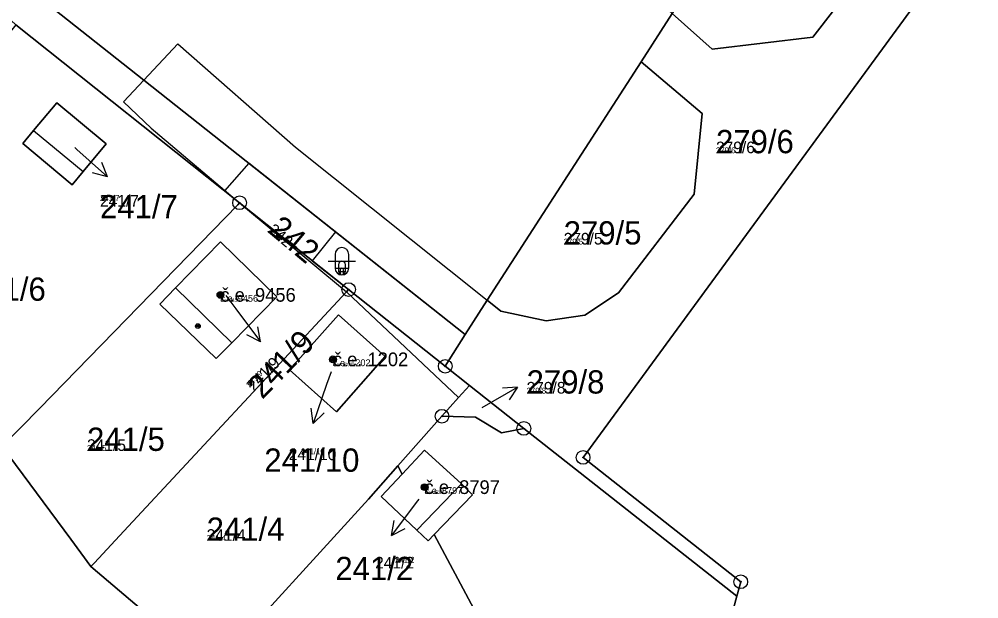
# Model space of a CAD drawing. Extents: x -759873 to -758487, y -975024 to -973516.
# Drawn here: x -759134.5 to -759064.4, y -974437.2 to -974394.8 of the extents above; entities that cross this region are included whole.
import ezdxf

# ---------------------------------------------------------------- set-up
doc = ezdxf.new("R2010")
doc.units = 0
for name, color, linetype in [('KAT_02_hranice parcel', 7, 'Continuous'), ('KAT_03_1000_st čísla parcelní', 7, 'Continuous'), ('KAT_03_1000_čísla parcelní', 7, 'Continuous'), ('KAT_03_1000_čísla popisná', 7, 'Continuous'), ('KAT_03_250_st čísla parcelní', 7, 'Continuous'), ('KAT_03_250_čísla parcelní', 7, 'Continuous'), ('KAT_03_250_čísla popisná', 7, 'Continuous'), ('KAT_03_500_st čísla parcelní', 7, 'Continuous'), ('KAT_03_500_čísla parcelní', 7, 'Continuous'), ('KAT_03_500_čísla popisná', 7, 'Continuous'), ('KAT_04_vnitřní kresba', 7, 'Continuous'), ('KAT_05_1000_značky kultur', 7, 'Continuous'), ('KAT_05_250_značky kultur', 7, 'Continuous'), ('KAT_05_500_značky kultur', 7, 'Continuous'), ('KAT_07_1000_značky budov', 7, 'Continuous'), ('KAT_07_250_značky budov', 7, 'Continuous'), ('KAT_07_500_značky budov', 7, 'Continuous'), ('KAT_10_věcná břemena', 7, 'Continuous'), ('KAT_11_značky bodu BP', 7, 'Continuous'), ('KAT_12_pomocná šipka', 7, 'Continuous'), ('KAT_14_plocha_budovy', 7, 'Continuous'), ('KAT_14_plocha_pozemek', 7, 'Continuous')]:
    doc.layers.add(name, color=color, linetype=linetype)

msp = doc.modelspace()

# ---------------------------------------------------------------- linework, layer by layer
at = {"layer": 'KAT_02_hranice parcel'}
for p, q in [((-759089.09, -974397.95), (-759086.82, -974394.42)), ((-759118.43, -974408.25), (-759134.79, -974395.25)), ((-759100.34, -974415.37), (-759089.09, -974397.95)), ((-759110.46, -974414.59), (-759118.43, -974408.25)), ((-759103.4, -974420.2), (-759110.46, -974414.59)), ((-759101.95, -974417.87), (-759100.34, -974415.37)), ((-759103.4, -974420.2), (-759101.95, -974417.87)), ((-759101.64, -974421.6), (-759103.4, -974420.2)), ((-759101.64, -974421.6), (-759097.66, -974424.74)), ((-759106.86, -974427.48), (-759103.64, -974423.85)), ((-759097.66, -974424.74), (-759082.1, -974437)), ((-759106.55, -974428.07), (-759106.86, -974427.48))]:
    msp.add_line(p, q, dxfattribs=at)
for points in [[(-759061.52, -974376.58), (-759058.24, -974378.96), (-759093.33, -974426.86), (-759081.81, -974435.94), (-759082.1, -974437)], [(-759101.95, -974417.87), (-759125.43, -974399.29), (-759132.98, -974393.31), (-759152.45, -974378.9)], [(-759086.82, -974394.42), (-759083.9, -974397.03), (-759076.55, -974396.16), (-759069.78, -974387.41)], [(-759100.34, -974415.37), (-759099.33, -974416.17), (-759096.02, -974416.88), (-759093.21, -974416.46), (-759090.74, -974414.83), (-759085.22, -974407.61), (-759084.64, -974401.73), (-759089.09, -974397.95)], [(-759128.18, -974403.94), (-759129.87, -974405.97), (-759130.67, -974406.93), (-759134.28, -974403.93), (-759133.49, -974402.97), (-759131.79, -974400.94), (-759128.18, -974403.94)], [(-759118.43, -974408.25), (-759118.57, -974408.39), (-759133.05, -974423.28), (-759135.77, -974426.07)], [(-759123.11, -974414.46), (-759119.82, -974411.11), (-759115.7, -974415.13), (-759118.99, -974418.48), (-759120.14, -974419.63), (-759124.27, -974415.65), (-759123.11, -974414.46)], [(-759110.46, -974414.59), (-759110.61, -974414.75), (-759127.21, -974432.58), (-759129.04, -974434.55), (-759129.3, -974434.83)], [(-759111.36, -974423.52), (-759114.79, -974420.46), (-759111.21, -974416.43), (-759107.79, -974419.48), (-759111.36, -974423.52)], [(-759103.64, -974423.85), (-759102.44, -974422.49), (-759101.64, -974421.6)], [(-759097.66, -974424.74), (-759099.28, -974425.06), (-759101.18, -974423.91), (-759103.64, -974423.85)], [(-759129.3, -974434.83), (-759130.77, -974432.84), (-759135.77, -974426.07)], [(-759104.2, -974432.49), (-759101.42, -974429.6), (-759102.22, -974428.79), (-759104.91, -974426.32), (-759106.55, -974428.07)], [(-759106.86, -974427.48), (-759109, -974429.9), (-759120.38, -974442.39)], [(-759106.55, -974428.07), (-759108.08, -974429.71), (-759105.49, -974432.18), (-759104.66, -974432.96), (-759104.2, -974432.49)], [(-759091.57, -974460.59), (-759090.77, -974457.77), (-759101.31, -974437.93), (-759104.2, -974432.49)], [(-759120.38, -974442.39), (-759121.83, -974441.16), (-759125.6, -974437.96), (-759129.3, -974434.83)], [(-759082.1, -974437), (-759088.9, -974462.24), (-759091.57, -974460.59)]]:
    msp.add_lwpolyline(points, dxfattribs=at)
at = {"layer": 'KAT_03_1000_čísla popisná'}
for centre in [(-759119.83, -974414.98), (-759111.61, -974419.69), (-759104.91, -974429.03)]:
    msp.add_circle(centre, 0.25, dxfattribs=at)
at = {"layer": 'KAT_03_250_čísla popisná'}
for centre in [(-759119.83, -974414.98), (-759111.61, -974419.69), (-759104.91, -974429.03)]:
    msp.add_circle(centre, 0.0625, dxfattribs=at)
at = {"layer": 'KAT_03_500_čísla popisná'}
for centre in [(-759119.83, -974414.98), (-759111.61, -974419.69), (-759104.91, -974429.03)]:
    msp.add_circle(centre, 0.125, dxfattribs=at)
at = {"layer": 'KAT_04_vnitřní kresba'}
for p, q in [((-759125.43, -974399.29), (-759122.95, -974396.64)), ((-759122.95, -974396.64), (-759114.34, -974404.18)), ((-759126.91, -974400.87), (-759125.43, -974399.29)), ((-759126.91, -974400.87), (-759124.9, -974402.79)), ((-759133.49, -974402.97), (-759129.87, -974405.97)), ((-759124.9, -974402.79), (-759118.43, -974408.25)), ((-759114.34, -974404.18), (-759100.34, -974415.37)), ((-759118.43, -974408.25), (-759110.61, -974414.75)), ((-759123.11, -974414.46), (-759118.99, -974418.48)), ((-759110.61, -974414.75), (-759102.44, -974422.49)), ((-759105.49, -974432.18), (-759102.22, -974428.79))]:
    msp.add_line(p, q, dxfattribs=at)
at = {"layer": 'KAT_05_1000_značky kultur'}
for p, q in [((-759111.451, -974412.021), (-759111.451, -974413.022)), ((-759110.449, -974413.022), (-759110.449, -974412.021)), ((-759111.951, -974412.521), (-759109.949, -974412.521))]:
    msp.add_line(p, q, dxfattribs=at)
for centre, start, end in [((-759110.95, -974412.021), 0, 180), ((-759110.95, -974413.021), 180, 359.98789)]:
    msp.add_arc(centre, 0.5, start, end, dxfattribs=at)
at = {"layer": 'KAT_05_250_značky kultur'}
for p, q in [((-759111.075, -974413.145), (-759111.075, -974413.395)), ((-759110.825, -974413.395), (-759110.825, -974413.145)), ((-759111.2, -974413.27), (-759110.7, -974413.27))]:
    msp.add_line(p, q, dxfattribs=at)
for centre, start, end in [((-759110.95, -974413.145), 0, 180), ((-759110.95, -974413.395), 180, 359.98789)]:
    msp.add_arc(centre, 0.125, start, end, dxfattribs=at)
at = {"layer": 'KAT_05_500_značky kultur'}
for p, q in [((-759111.451, -974413.02), (-759110.449, -974413.02)), ((-759111.201, -974412.77), (-759111.201, -974413.271)), ((-759110.699, -974413.271), (-759110.699, -974412.77))]:
    msp.add_line(p, q, dxfattribs=at)
for centre, start, end in [((-759110.95, -974412.77), 0, 180), ((-759110.95, -974413.27), 180, 359.98789)]:
    msp.add_arc(centre, 0.25, start, end, dxfattribs=at)
at = {"layer": 'KAT_07_1000_značky budov'}
for centre in [(-759119.837, -974414.979), (-759121.477, -974417.259), (-759111.617, -974419.689), (-759104.917, -974429.029)]:
    msp.add_circle(centre, 0.175, dxfattribs=at)
at = {"layer": 'KAT_07_250_značky budov'}
for centre in [(-759119.832, -974414.98), (-759121.472, -974417.26), (-759111.612, -974419.69), (-759104.912, -974429.03)]:
    msp.add_circle(centre, 0.0437, dxfattribs=at)
at = {"layer": 'KAT_07_500_značky budov'}
for centre in [(-759119.833, -974414.98), (-759121.473, -974417.26), (-759111.613, -974419.69), (-759104.913, -974429.03)]:
    msp.add_circle(centre, 0.0875, dxfattribs=at)
at = {"layer": 'KAT_10_věcná břemena'}
for points in [[(-759103.4, -974420.2), (-759101.95, -974417.87), (-759117.76, -974405.36), (-759119.53, -974407.38), (-759118.43, -974408.25), (-759110.46, -974414.59)], [(-759111.43, -974410.37), (-759113.12, -974412.48), (-759110.46, -974414.59), (-759103.4, -974420.2), (-759101.95, -974417.87)]]:
    msp.add_lwpolyline(points, close=True, dxfattribs=at)
at = {"layer": 'KAT_11_značky bodu BP'}
for centre, radius in [((-759118.43, -974408.25), 0.5), ((-759118.43, -974408.25), 0.0303), ((-759110.46, -974414.59), 0.5), ((-759110.46, -974414.59), 0.0303), ((-759103.4, -974420.2), 0.5), ((-759103.4, -974420.2), 0.0303), ((-759103.64, -974423.85), 0.5), ((-759103.64, -974423.85), 0.0303), ((-759097.66, -974424.74), 0.5), ((-759097.66, -974424.74), 0.0303), ((-759093.33, -974426.86), 0.5), ((-759093.33, -974426.86), 0.0303), ((-759081.81, -974435.94), 0.5), ((-759081.81, -974435.94), 0.0303)]:
    msp.add_circle(centre, radius, dxfattribs=at)
at = {"layer": 'KAT_12_pomocná šipka'}
for p, q in [((-759130.48, -974404.21), (-759130.32, -974404.35)), ((-759130.32, -974404.35), (-759128.09, -974406.358)), ((-759128.09, -974406.358), (-759128.499, -974405.316)), ((-759128.09, -974406.358), (-759129.169, -974406.06)), ((-759119.43, -974415.02), (-759118.7, -974416.01)), ((-759118.7, -974416.01), (-759116.894, -974418.407)), ((-759116.894, -974418.407), (-759117.097, -974417.306)), ((-759116.894, -974418.407), (-759117.897, -974417.908)), ((-759111.75, -974420.6), (-759112.08, -974421.54)), ((-759112.08, -974421.54), (-759113.057, -974424.377)), ((-759100.71, -974423.22), (-759098.111, -974421.72)), ((-759098.111, -974421.72), (-759099.229, -974421.787)), ((-759098.111, -974421.72), (-759098.728, -974422.654)), ((-759113.057, -974424.377), (-759113.204, -974423.268)), ((-759113.057, -974424.377), (-759112.258, -974423.594)), ((-759105.33, -974429.9), (-759105.53, -974430.16)), ((-759105.53, -974430.16), (-759107.336, -974432.557)), ((-759107.336, -974432.557), (-759107.133, -974431.456)), ((-759107.336, -974432.557), (-759106.333, -974432.058))]:
    msp.add_line(p, q, dxfattribs=at)
at = {"layer": 'KAT_14_plocha_budovy'}
for points in [[(-759119.82, -974411.11), (-759123.11, -974414.46), (-759118.99, -974418.48), (-759115.7, -974415.13)], [(-759111.21, -974416.43), (-759114.79, -974420.46), (-759111.36, -974423.52), (-759107.79, -974419.48)], [(-759104.91, -974426.32), (-759106.55, -974428.07), (-759108.08, -974429.71), (-759105.49, -974432.18), (-759102.22, -974428.79)]]:
    msp.add_lwpolyline(points, close=True, dxfattribs=at)
at = {"layer": 'KAT_14_plocha_pozemek'}
for points in [[(-759090.51, -974368.61), (-759115.29, -974346.47), (-759121.28, -974341.12), (-759136.75, -974359.69), (-759152.45, -974378.9), (-759132.98, -974393.31), (-759125.43, -974399.29), (-759101.95, -974417.87), (-759100.34, -974415.37), (-759089.09, -974397.95), (-759086.82, -974394.42), (-759097.98, -974384.46), (-759087.85, -974371.54), (-759087.6, -974371.21)], [(-759089.09, -974397.95), (-759084.64, -974401.73), (-759085.22, -974407.61), (-759090.74, -974414.83), (-759093.21, -974416.46), (-759096.02, -974416.88), (-759099.33, -974416.17), (-759100.34, -974415.37), (-759101.95, -974417.87), (-759103.4, -974420.2), (-759101.64, -974421.6), (-759097.66, -974424.74), (-759082.1, -974437), (-759081.81, -974435.94), (-759093.33, -974426.86), (-759058.24, -974378.96), (-759061.52, -974376.58), (-759069.78, -974387.41), (-759076.55, -974396.16), (-759083.9, -974397.03), (-759086.82, -974394.42)], [(-759101.95, -974417.87), (-759125.43, -974399.29), (-759132.98, -974393.31), (-759152.45, -974378.9), (-759134.79, -974395.25), (-759118.43, -974408.25), (-759110.46, -974414.59), (-759103.4, -974420.2)], [(-759069.78, -974387.41), (-759077.77, -974380.4), (-759086.82, -974394.42), (-759083.9, -974397.03), (-759076.55, -974396.16)], [(-759118.43, -974408.25), (-759134.79, -974395.25), (-759143.66, -974406.38), (-759149.08, -974412.41), (-759135.77, -974426.07), (-759133.05, -974423.28), (-759118.57, -974408.39)], [(-759089.09, -974397.95), (-759100.34, -974415.37), (-759099.33, -974416.17), (-759096.02, -974416.88), (-759093.21, -974416.46), (-759090.74, -974414.83), (-759085.22, -974407.61), (-759084.64, -974401.73)], [(-759128.18, -974403.94), (-759129.87, -974405.97), (-759130.67, -974406.93), (-759134.28, -974403.93), (-759133.49, -974402.97), (-759131.79, -974400.94)], [(-759128.18, -974403.94), (-759131.79, -974400.94), (-759133.49, -974402.97), (-759134.28, -974403.93), (-759130.67, -974406.93), (-759129.87, -974405.97)], [(-759118.57, -974408.39), (-759133.05, -974423.28), (-759135.77, -974426.07), (-759130.77, -974432.84), (-759129.3, -974434.83), (-759129.04, -974434.55), (-759127.21, -974432.58), (-759110.61, -974414.75), (-759110.46, -974414.59), (-759118.43, -974408.25)], [(-759123.11, -974414.46), (-759119.82, -974411.11), (-759115.7, -974415.13), (-759118.99, -974418.48), (-759120.14, -974419.63), (-759124.27, -974415.65)], [(-759123.11, -974414.46), (-759124.27, -974415.65), (-759120.14, -974419.63), (-759118.99, -974418.48), (-759115.7, -974415.13), (-759119.82, -974411.11)], [(-759129.04, -974434.55), (-759129.3, -974434.83), (-759125.6, -974437.96), (-759121.83, -974441.16), (-759120.38, -974442.39), (-759109, -974429.9), (-759106.86, -974427.48), (-759103.64, -974423.85), (-759102.44, -974422.49), (-759101.64, -974421.6), (-759103.4, -974420.2), (-759110.46, -974414.59), (-759110.61, -974414.75), (-759127.21, -974432.58)], [(-759111.36, -974423.52), (-759114.79, -974420.46), (-759111.21, -974416.43), (-759107.79, -974419.48)], [(-759111.36, -974423.52), (-759107.79, -974419.48), (-759111.21, -974416.43), (-759114.79, -974420.46)], [(-759103.64, -974423.85), (-759101.18, -974423.91), (-759099.28, -974425.06), (-759097.66, -974424.74), (-759101.64, -974421.6), (-759102.44, -974422.49)], [(-759101.18, -974423.91), (-759103.64, -974423.85), (-759106.86, -974427.48), (-759106.55, -974428.07), (-759104.91, -974426.32), (-759102.22, -974428.79), (-759101.42, -974429.6), (-759104.2, -974432.49), (-759101.31, -974437.93), (-759090.77, -974457.77), (-759091.57, -974460.59), (-759088.9, -974462.24), (-759082.1, -974437), (-759097.66, -974424.74), (-759099.28, -974425.06)], [(-759120.38, -974442.39), (-759121.83, -974441.16), (-759125.6, -974437.96), (-759129.3, -974434.83), (-759130.77, -974432.84), (-759135.77, -974426.07), (-759136.67, -974427), (-759151.23, -974441.95), (-759139.87, -974435.29), (-759094.03, -974469.33), (-759091.57, -974460.59), (-759105.53, -974451.97)], [(-759106.55, -974428.07), (-759108.08, -974429.71), (-759105.49, -974432.18), (-759104.66, -974432.96), (-759104.2, -974432.49), (-759101.42, -974429.6), (-759102.22, -974428.79), (-759104.91, -974426.32)], [(-759090.77, -974457.77), (-759101.31, -974437.93), (-759104.2, -974432.49), (-759104.66, -974432.96), (-759105.49, -974432.18), (-759108.08, -974429.71), (-759106.55, -974428.07), (-759106.86, -974427.48), (-759109, -974429.9), (-759120.38, -974442.39), (-759105.53, -974451.97), (-759091.57, -974460.59)]]:
    msp.add_lwpolyline(points, close=True, dxfattribs=at)
msp.add_lwpolyline([(-759058.24, -974378.96), (-759093.33, -974426.86), (-759081.81, -974435.94), (-759082.1, -974437), (-759088.9, -974462.24), (-759091.57, -974460.59), (-759094.03, -974469.33), (-759139.87, -974435.29), (-759151.23, -974441.95), (-759159.88, -974450.84), (-759164.42, -974455.5), (-759159.14, -974477.67)], dxfattribs=at)

# ---------------------------------------------------------------- texts
at = {"layer": 'KAT_03_1000_st čísla parcelní'}
msp.add_text('241/9', height=1.7, rotation=46, dxfattribs=at).set_placement((-759116.771, -974422.668))
for s, p in [('241/10', (-759116.625, -974427.903)), ('241/2', (-759111.436, -974435.823))]:
    msp.add_text(s, height=1.7, dxfattribs=at).set_placement(p)
at = {"layer": 'KAT_03_1000_čísla parcelní'}
for s, p in [('279/6', (-759083.62, -974404.63)), ('241/7', (-759128.63, -974409.383)), ('279/5', (-759094.75, -974411.299)), ('241/6', (-759138.28, -974415.41)), ('279/8', (-759097.46, -974422.19)), ('241/5', (-759129.58, -974426.38)), ('241/4', (-759120.84, -974432.95))]:
    msp.add_text(s, height=1.7, dxfattribs=at).set_placement(p)
msp.add_text('242', height=1.7, rotation=320, dxfattribs=at).set_placement((-759116.436, -974410.351))
at = {"layer": 'KAT_03_1000_čísla popisná'}
for s, p in [('č.e. 9456', (-759119.83, -974415.48)), ('č.e. 1202', (-759111.61, -974420.19)), ('č.e. 8797', (-759104.91, -974429.53))]:
    msp.add_text(s, height=1, dxfattribs=at).set_placement(p)
at = {"layer": 'KAT_03_250_st čísla parcelní'}
msp.add_text('241/9', height=0.425, rotation=46, dxfattribs=at).set_placement((-759117.688, -974421.782))
for s, p in [('241/10', (-759113.945, -974426.628)), ('241/2', (-759107.075, -974434.548))]:
    msp.add_text(s, height=0.425, dxfattribs=at).set_placement(p)
at = {"layer": 'KAT_03_250_čísla parcelní'}
for s, p in [('279/6', (-759083.62, -974404.63)), ('241/7', (-759128.63, -974408.108)), ('279/5', (-759094.75, -974411.299)), ('279/8', (-759097.46, -974422.19)), ('241/5', (-759129.58, -974426.38)), ('241/4', (-759120.84, -974432.95))]:
    msp.add_text(s, height=0.425, dxfattribs=at).set_placement(p)
msp.add_text('242', height=0.425, rotation=320, dxfattribs=at).set_placement((-759116.436, -974410.351))
at = {"layer": 'KAT_03_250_čísla popisná'}
for s, p in [('č.e. 9456', (-759119.83, -974415.48)), ('č.e. 1202', (-759111.61, -974420.19)), ('č.e. 8797', (-759104.91, -974429.53))]:
    msp.add_text(s, height=0.25, dxfattribs=at).set_placement(p)
at = {"layer": 'KAT_03_500_st čísla parcelní'}
msp.add_text('241/9', height=0.85, rotation=46, dxfattribs=at).set_placement((-759117.382, -974422.078))
for s, p in [('241/10', (-759114.838, -974427.053)), ('241/2', (-759108.528, -974434.973))]:
    msp.add_text(s, height=0.85, dxfattribs=at).set_placement(p)
at = {"layer": 'KAT_03_500_čísla parcelní'}
for s, p in [('279/6', (-759083.62, -974404.63)), ('241/7', (-759128.63, -974408.533)), ('279/5', (-759094.75, -974411.299)), ('279/8', (-759097.46, -974422.19)), ('241/5', (-759129.58, -974426.38)), ('241/4', (-759120.84, -974432.95))]:
    msp.add_text(s, height=0.85, dxfattribs=at).set_placement(p)
msp.add_text('242', height=0.85, rotation=320, dxfattribs=at).set_placement((-759116.436, -974410.351))
at = {"layer": 'KAT_03_500_čísla popisná'}
for s, p in [('č.e. 9456', (-759119.83, -974415.48)), ('č.e. 1202', (-759111.61, -974420.19)), ('č.e. 8797', (-759104.91, -974429.53))]:
    msp.add_text(s, height=0.5, dxfattribs=at).set_placement(p)

doc.saveas('drawing.dxf')
